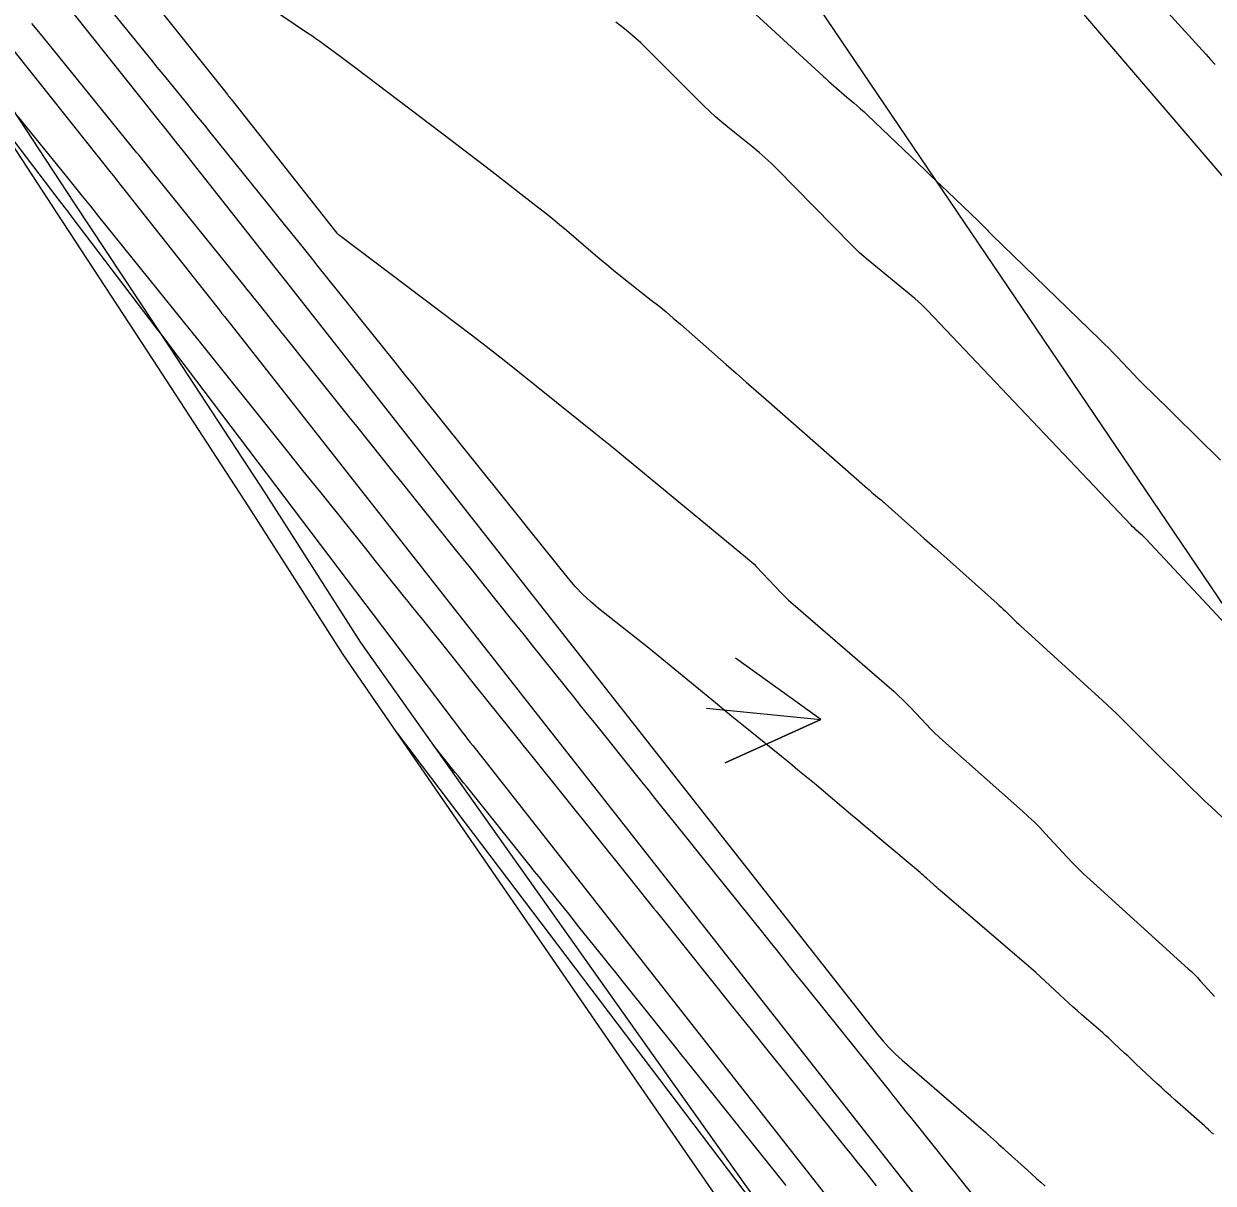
# Model space of a CAD drawing. Extents: x 954385 to 988206, y 1868364 to 1924553.
# Drawn here: x 957618.2 to 957686, y 1920041.8 to 1920108 of the extents above; entities that cross this region are included whole.
import ezdxf

# ---------------------------------------------------------------- set-up
doc = ezdxf.new("R2010")
doc.units = 0
for name, color, linetype in [('16', 7, 'Continuous'), ('24', 7, 'Continuous'), ('26', 7, 'Continuous'), ('6', 7, 'Continuous'), ('7', 7, 'Continuous'), ('Default', 7, 'Continuous')]:
    doc.layers.add(name, color=color, linetype=linetype)

msp = doc.modelspace()

# ---------------------------------------------------------------- linework, layer by layer
at = {"layer": '16'}
for points in [[(957623.863, 1920111.378), (957629.789, 1920103.942), (957629.842, 1920103.875), (957629.895, 1920103.808), (957629.948, 1920103.742), (957630.001, 1920103.675), (957636.038, 1920096.027), (957636.046, 1920096.018), (957636.054, 1920096.009), (957636.063, 1920096.001), (957636.072, 1920095.994), (957636.111, 1920095.967), (957636.12, 1920095.96), (957636.13, 1920095.953), (957636.139, 1920095.945), (957636.149, 1920095.938), (957636.206, 1920095.894), (957636.232, 1920095.874), (957636.258, 1920095.854), (957642.856, 1920090.878), (957643.71, 1920090.23), (957644.559, 1920089.575), (957645.403, 1920088.914), (957646.242, 1920088.248), (957650.896, 1920084.523), (957651.08, 1920084.375), (957651.263, 1920084.227), (957651.446, 1920084.078), (957651.628, 1920083.928), (957659.473, 1920077.463), (957659.598, 1920077.357), (957659.719, 1920077.248), (957659.837, 1920077.134), (957659.951, 1920077.017), (957661.403, 1920075.486), (957661.534, 1920075.351), (957661.668, 1920075.22), (957661.806, 1920075.091), (957661.946, 1920074.967), (957667.825, 1920069.869), (957668.071, 1920069.65), (957668.311, 1920069.425), (957668.545, 1920069.193), (957668.774, 1920068.955), (957669.674, 1920067.991), (957669.902, 1920067.753), (957670.135, 1920067.52), (957670.374, 1920067.293), (957670.618, 1920067.072), (957675.15, 1920063.054), (957675.489, 1920062.746), (957675.82, 1920062.43), (957676.142, 1920062.105), (957676.457, 1920061.773), (957677.699, 1920060.425), (957678.013, 1920060.092), (957678.334, 1920059.766), (957678.663, 1920059.448), (957678.999, 1920059.137), (957684.615, 1920054.056), (957684.793, 1920053.891), (957684.967, 1920053.721), (957685.137, 1920053.547), (957685.302, 1920053.369), (957685.956, 1920052.648), (957686.119, 1920052.468)], [(957677.043, 1920110.41), (957687.555, 1920098.121)], [(957620.979, 1920108.599), (957625.894, 1920102.431), (957626.238, 1920101.999), (957626.581, 1920101.567), (957626.924, 1920101.134), (957627.266, 1920100.701), (957632.216, 1920094.43), (957632.505, 1920094.063), (957632.794, 1920093.696), (957633.083, 1920093.329), (957633.372, 1920092.962), (957666.875, 1920050.31), (957667.2, 1920049.917), (957667.543, 1920049.54), (957667.903, 1920049.181), (957668.281, 1920048.838), (957672.653, 1920045.067), (957672.782, 1920044.955), (957672.91, 1920044.842), (957673.037, 1920044.729), (957673.163, 1920044.614), (957673.667, 1920044.155), (957673.793, 1920044.04), (957673.919, 1920043.925), (957674.046, 1920043.81), (957674.172, 1920043.696), (957675.433, 1920042.553), (957675.685, 1920042.324), (957675.939, 1920042.098), (957676.194, 1920041.872), (957676.45, 1920041.647)], [(957688.931, 1920071.375), (957682.191, 1920078.59), (957682.125, 1920078.659), (957682.057, 1920078.726), (957681.987, 1920078.791), (957681.916, 1920078.854), (957681.628, 1920079.104), (957681.557, 1920079.168), (957681.487, 1920079.233), (957681.419, 1920079.3), (957681.352, 1920079.368), (957669.744, 1920091.611), (957669.568, 1920091.791), (957669.387, 1920091.965), (957669.201, 1920092.134), (957669.009, 1920092.297), (957666.349, 1920094.488), (957666.103, 1920094.697), (957665.863, 1920094.911), (957665.629, 1920095.132), (957665.4, 1920095.359), (957661.136, 1920099.705), (957660.81, 1920100.027), (957660.475, 1920100.339), (957660.131, 1920100.641), (957659.778, 1920100.933), (957658.346, 1920102.078), (957657.993, 1920102.369), (957657.647, 1920102.67), (957657.31, 1920102.98), (957656.982, 1920103.299), (957653.825, 1920106.454), (957653.38, 1920106.884), (957652.921, 1920107.297), (957652.448, 1920107.695), (957651.962, 1920108.077)], [(957617.088, 1920107.082), (957623.085, 1920099.557), (957623.177, 1920099.442), (957623.269, 1920099.326), (957623.361, 1920099.21), (957623.452, 1920099.094), (957629.191, 1920091.823), (957629.336, 1920091.639), (957629.481, 1920091.455), (957629.626, 1920091.271), (957629.771, 1920091.087), (957669.002, 1920041.144)], [(957659.078, 1920039.038), (957653.4, 1920047.27), (957647.734, 1920055.51), (957642.058, 1920063.744), (957636.396, 1920071.987), (957631.013, 1920080.419), (957625.557, 1920088.801), (957620.081, 1920097.17), (957614.601, 1920105.536)], [(957616.123, 1920103.213), (957620.122, 1920097.988), (957620.322, 1920097.728), (957620.521, 1920097.467), (957620.719, 1920097.206), (957620.918, 1920096.945), (957625.729, 1920090.615), (957626.155, 1920090.054), (957626.581, 1920089.493), (957627.006, 1920088.932), (957627.432, 1920088.37), (957643.211, 1920067.532), (957643.354, 1920067.344), (957643.498, 1920067.157), (957643.642, 1920066.97), (957643.788, 1920066.784), (957665.803, 1920038.758)], [(957639.478, 1920067.5), (957662.635, 1920036.918)]]:
    msp.add_lwpolyline(points, dxfattribs=at)
at = {"layer": '24'}
msp.add_lwpolyline([(957660.549, 1920040.033), (957654.753, 1920048.185), (957648.971, 1920056.347), (957643.177, 1920064.501), (957637.401, 1920072.667), (957632.013, 1920081.095), (957626.545, 1920089.469), (957621.025, 1920097.808), (957615.522, 1920106.159)], dxfattribs=at)
at = {"layer": '26'}
msp.add_lwpolyline([(957657.131, 1920068.928), (957663.658, 1920068.27), (957658.188, 1920065.806), (957663.658, 1920068.27), (957658.79, 1920071.776)], dxfattribs=at)
at = {"layer": '6'}
for points in [[(957658.793, 1920109.583), (957663.778, 1920104.987), (957663.93, 1920104.848), (957664.083, 1920104.71), (957664.238, 1920104.573), (957664.393, 1920104.438), (957665.134, 1920103.801), (957665.232, 1920103.716), (957665.331, 1920103.631), (957665.429, 1920103.547), (957665.528, 1920103.462), (957665.921, 1920103.122), (957666.019, 1920103.036), (957666.116, 1920102.949), (957666.212, 1920102.861), (957666.307, 1920102.772), (957669.599, 1920099.626), (957669.916, 1920099.323), (957670.234, 1920099.019), (957670.551, 1920098.716), (957670.868, 1920098.413), (957672.64, 1920096.719), (957672.706, 1920096.655), (957672.771, 1920096.591), (957672.836, 1920096.526), (957672.9, 1920096.46), (957673.154, 1920096.196), (957673.218, 1920096.13), (957673.282, 1920096.064), (957673.347, 1920096), (957673.413, 1920095.935), (957679.59, 1920089.944), (957679.835, 1920089.703), (957680.079, 1920089.46), (957680.319, 1920089.214), (957680.558, 1920088.966), (957681.506, 1920087.969), (957681.744, 1920087.72), (957681.984, 1920087.474), (957682.226, 1920087.23), (957682.47, 1920086.987), (957686.457, 1920083.067)], [(957661.677, 1920041.693), (957656.297, 1920048.408), (957656.211, 1920048.514), (957656.126, 1920048.621), (957655.912, 1920048.888), (957655.784, 1920049.047), (957655.572, 1920049.312), (957655.444, 1920049.471), (957652.442, 1920053.217), (957652.157, 1920053.572), (957651.872, 1920053.927), (957651.588, 1920054.283), (957651.303, 1920054.638), (957649.847, 1920056.453), (957649.341, 1920057.084), (957648.076, 1920058.662), (957647.824, 1920058.977), (957647.571, 1920059.293), (957647.318, 1920059.608), (957647.065, 1920059.924), (957643.425, 1920064.466), (957643.267, 1920064.663), (957642.951, 1920065.057), (957642.793, 1920065.254), (957641.532, 1920066.826)]]:
    msp.add_lwpolyline(points, dxfattribs=at)
at = {"layer": '7'}
for points in [[(957686.059, 1920044.605), (957686.034, 1920044.628), (957686.01, 1920044.65), (957685.985, 1920044.672), (957685.885, 1920044.761), (957685.86, 1920044.783), (957685.836, 1920044.806), (957685.812, 1920044.828), (957685.788, 1920044.852), (957685.662, 1920044.974), (957685.633, 1920045.002), (957685.604, 1920045.029), (957685.574, 1920045.056), (957685.544, 1920045.083), (957683.852, 1920046.571), (957683.593, 1920046.801), (957683.336, 1920047.033), (957683.081, 1920047.267), (957682.828, 1920047.503), (957681.628, 1920048.631), (957681.471, 1920048.779), (957681.314, 1920048.927), (957681.157, 1920049.074), (957681, 1920049.222), (957680.372, 1920049.813), (957680.214, 1920049.96), (957680.055, 1920050.106), (957679.894, 1920050.25), (957679.732, 1920050.392), (957678.542, 1920051.424), (957678.291, 1920051.645), (957678.041, 1920051.867), (957677.794, 1920052.092), (957677.549, 1920052.319), (957676.447, 1920053.35), (957676.18, 1920053.596), (957675.911, 1920053.839), (957675.639, 1920054.08), (957675.365, 1920054.317), (957670.461, 1920058.514), (957670.364, 1920058.597), (957670.268, 1920058.681), (957670.173, 1920058.767), (957670.079, 1920058.853), (957669.704, 1920059.199), (957669.61, 1920059.285), (957669.515, 1920059.37), (957669.419, 1920059.454), (957669.322, 1920059.537), (957667.015, 1920061.475), (957666.598, 1920061.825), (957666.181, 1920062.176), (957665.764, 1920062.526), (957665.347, 1920062.877), (957663.279, 1920064.616), (957662.813, 1920065.006), (957662.346, 1920065.393), (957661.877, 1920065.778), (957661.406, 1920066.16), (957659.518, 1920067.686), (957659.047, 1920068.068), (957658.576, 1920068.451), (957658.107, 1920068.835), (957657.638, 1920069.221), (957655.313, 1920071.139), (957654.789, 1920071.569), (957654.262, 1920071.997), (957653.734, 1920072.422), (957653.203, 1920072.844), (957650.962, 1920074.618), (957650.5, 1920075.006), (957650.061, 1920075.418), (957649.646, 1920075.854), (957649.256, 1920076.314), (957646.983, 1920079.148), (957646.548, 1920079.691), (957640.979, 1920086.639), (957640.843, 1920086.808), (957640.708, 1920086.977), (957640.573, 1920087.145), (957640.437, 1920087.314), (957639.896, 1920087.99), (957639.761, 1920088.159), (957639.625, 1920088.328), (957639.49, 1920088.497), (957639.355, 1920088.666), (957634.897, 1920094.232), (957634.666, 1920094.519), (957634.436, 1920094.806), (957634.205, 1920095.093), (957633.974, 1920095.38), (957633.05, 1920096.527), (957632.819, 1920096.813), (957632.588, 1920097.1), (957632.358, 1920097.387), (957632.127, 1920097.673), (957628.808, 1920101.793), (957628.474, 1920102.207), (957628.139, 1920102.62), (957627.805, 1920103.034), (957627.469, 1920103.446), (957626.127, 1920105.097), (957625.791, 1920105.509), (957625.456, 1920105.922), (957625.12, 1920106.335), (957624.785, 1920106.747), (957622.703, 1920109.306)], [(957632.256, 1920108.894), (957634.364, 1920107.471), (957634.6, 1920107.31), (957634.834, 1920107.146), (957635.066, 1920106.98), (957635.297, 1920106.812), (957636.217, 1920106.134), (957636.446, 1920105.964), (957636.675, 1920105.793), (957636.904, 1920105.622), (957637.132, 1920105.45), (957642.002, 1920101.761), (957642.642, 1920101.275), (957643.28, 1920100.788), (957643.917, 1920100.3), (957644.553, 1920099.81), (957647.567, 1920097.482), (957647.964, 1920097.171), (957648.358, 1920096.854), (957648.747, 1920096.533), (957649.132, 1920096.206), (957650.664, 1920094.888), (957651.048, 1920094.56), (957651.436, 1920094.237), (957651.827, 1920093.918), (957652.222, 1920093.602), (957653.977, 1920092.215), (957654.399, 1920091.877), (957654.816, 1920091.533), (957655.229, 1920091.184), (957655.638, 1920090.829), (957658.243, 1920088.537), (957658.812, 1920088.036), (957659.382, 1920087.535), (957659.952, 1920087.034), (957660.522, 1920086.534), (957666.314, 1920081.452), (957666.398, 1920081.379), (957666.484, 1920081.306), (957666.569, 1920081.233), (957666.656, 1920081.162), (957667.002, 1920080.876), (957667.088, 1920080.804), (957667.173, 1920080.732), (957667.258, 1920080.658), (957667.342, 1920080.584), (957668.956, 1920079.143), (957669.549, 1920078.614), (957670.143, 1920078.084), (957673.716, 1920074.894), (957673.829, 1920074.792), (957673.942, 1920074.688), (957674.053, 1920074.582), (957674.163, 1920074.475), (957674.6, 1920074.046), (957674.709, 1920073.939), (957674.82, 1920073.833), (957674.932, 1920073.728), (957675.045, 1920073.624), (957679.724, 1920069.364), (957679.991, 1920069.118), (957680.255, 1920068.87), (957680.516, 1920068.618), (957680.774, 1920068.364), (957681.802, 1920067.34), (957682.058, 1920067.085), (957682.315, 1920066.829), (957682.572, 1920066.573), (957682.83, 1920066.318), (957684.46, 1920064.697), (957684.819, 1920064.343), (957685.181, 1920063.992), (957685.545, 1920063.644), (957685.912, 1920063.298), (957689.27, 1920060.159)], [(957683.448, 1920108.63), (957685.61, 1920106.243), (957685.882, 1920105.944), (957686.157, 1920105.648)], [(957674.75, 1920038.128), (957671.514, 1920042.17), (957671.447, 1920042.253), (957671.381, 1920042.336), (957671.214, 1920042.544), (957671.114, 1920042.669), (957669.01, 1920045.292), (957668.768, 1920045.593), (957668.527, 1920045.894), (957668.044, 1920046.496), (957667.924, 1920046.646), (957667.803, 1920046.797), (957667.682, 1920046.947), (957667.562, 1920047.098), (957662.912, 1920052.902), (957662.495, 1920053.423), (957662.079, 1920053.943), (957661.245, 1920054.983), (957661.037, 1920055.243), (957660.828, 1920055.503), (957660.62, 1920055.763), (957660.411, 1920056.023), (957656.819, 1920060.505), (957655.922, 1920061.624), (957654.427, 1920063.49), (957654.128, 1920063.863), (957653.829, 1920064.236), (957653.53, 1920064.609), (957653.23, 1920064.982), (957650.73, 1920068.101), (957650.338, 1920068.59), (957649.946, 1920069.079), (957649.554, 1920069.569), (957649.162, 1920070.058), (957647.594, 1920072.014), (957647.202, 1920072.503), (957646.81, 1920072.992), (957646.418, 1920073.481), (957646.026, 1920073.97), (957644.456, 1920075.929), (957643.671, 1920076.908), (957642.886, 1920077.887), (957640.366, 1920081.031), (957639.772, 1920081.772), (957639.178, 1920082.513), (957637.99, 1920083.995), (957637.693, 1920084.366), (957637.396, 1920084.736), (957637.099, 1920085.107), (957636.802, 1920085.477), (957633.114, 1920090.08), (957632.915, 1920090.328), (957632.716, 1920090.577), (957632.517, 1920090.825), (957632.318, 1920091.074), (957631.521, 1920092.069), (957631.322, 1920092.317), (957631.122, 1920092.565), (957630.923, 1920092.814), (957630.723, 1920093.062), (957625.795, 1920099.177), (957625.601, 1920099.418), (957625.408, 1920099.658), (957625.02, 1920100.139), (957624.923, 1920100.26), (957624.826, 1920100.38), (957624.729, 1920100.5), (957624.631, 1920100.62), (957619.535, 1920106.886), (957619.118, 1920107.399), (957618.63, 1920107.998)], [(957617.789, 1920102.718), (957620.582, 1920099.283), (957621.047, 1920098.71), (957621.512, 1920098.137), (957621.976, 1920097.563), (957622.439, 1920096.989), (957627.667, 1920090.5), (957627.786, 1920090.353), (957627.821, 1920090.31), (957627.926, 1920090.179), (957633.052, 1920083.78), (957633.567, 1920083.137), (957634.082, 1920082.495), (957634.597, 1920081.852), (957635.113, 1920081.209), (957637.665, 1920078.026), (957638.204, 1920077.354), (957638.742, 1920076.682), (957639.82, 1920075.339), (957640.089, 1920075.003), (957640.358, 1920074.667), (957640.627, 1920074.332), (957640.897, 1920073.996), (957642.514, 1920071.978), (957642.874, 1920071.529), (957643.233, 1920071.081), (957643.592, 1920070.633), (957643.951, 1920070.184), (957646.526, 1920066.971), (957646.633, 1920066.839), (957646.739, 1920066.706), (957647.058, 1920066.308), (957647.164, 1920066.175), (957652.609, 1920059.383), (957653.207, 1920058.636), (957653.806, 1920057.89), (957653.955, 1920057.703), (957654.105, 1920057.516), (957654.254, 1920057.33), (957654.404, 1920057.143), (957658.694, 1920051.788), (957658.938, 1920051.484), (957659.181, 1920051.18), (957659.424, 1920050.877), (957659.668, 1920050.573), (957660.641, 1920049.358), (957660.884, 1920049.054), (957661.127, 1920048.751), (957661.371, 1920048.447), (957661.614, 1920048.144), (957665.187, 1920043.689), (957665.322, 1920043.521), (957665.456, 1920043.353), (957665.591, 1920043.184), (957665.726, 1920043.016), (957666.266, 1920042.344), (957666.4, 1920042.176), (957666.535, 1920042.007), (957666.67, 1920041.839), (957666.805, 1920041.671)]]:
    msp.add_lwpolyline(points, dxfattribs=at)
at = {"layer": 'Default'}
msp.add_line((957696.959, 1920059.51), (957504.115, 1920344.606), dxfattribs=at)

doc.saveas('drawing.dxf')
